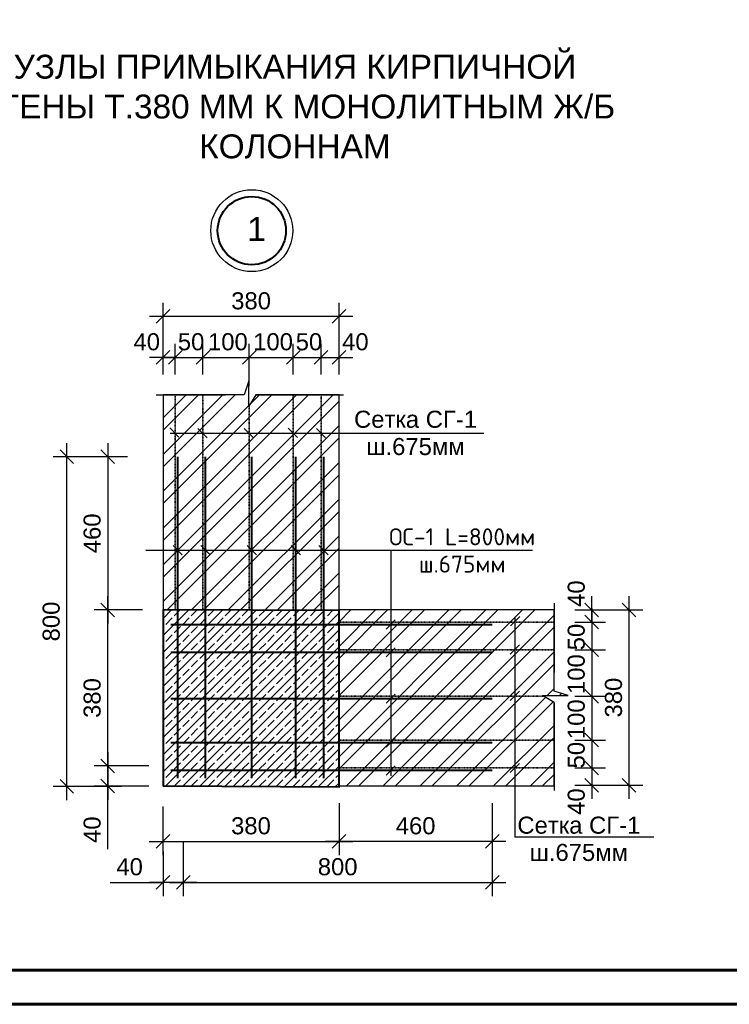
# Model space of a CAD drawing. Header units: millimetres. Extents: x 2063114 to 14983986, y -126020516 to 213791.
# Tile 445 of 656: x 2323918 to 2334317, y -823001 to -808578. Entities that reach past the tile are written whole.
import ezdxf

# ---------------------------------------------------------------- set-up
doc = ezdxf.new("R2010")
doc.units = ezdxf.units.MM
doc.linetypes.add('ACAD_ISO03W100', pattern=[30, 12, -18])
doc.layers.get('Defpoints').update_dxf_attribs({"color": 6, "lineweight": 35})
doc.layers.add('_print', color=6, linetype='Continuous', lineweight=60, plot=False)
doc.layers.add('PDF _wall-380', color=7, linetype='Continuous', true_color=0xb88a5c)
doc.layers.add('Размеры', color=28, linetype='Continuous')
doc.layers.add('Сплошная толстая', color=7, linetype='Continuous', lineweight=40)
doc.styles.get("Standard").update_dxf_attribs({"font": 'arial.ttf'})
doc.styles.add('V@ler@Live', font='isocpeui.ttf')
doc.dimstyles.new('STANDARD$0', dxfattribs={"dimtxt": 250, "dimasz": 200, "dimexe": 200, "dimexo": 300, "dimgap": 100, "dimtad": 1, "dimdec": 0, "dimzin": 1, "dimdsep": 46, "dimtxsty": 'Standard', "dimblk1": 'OBLIQUE', "dimblk2": 'OBLIQUE', "dimsah": 1, "dimcen": 2.5, "dimdle": 200, "dimadec": 0, "dimazin": 0, "dimtfac": 1, "dimtdec": 0, "dimtmove": 0, "dimatfit": 3, "dimldrblk": 'OBLIQUE', "dimfxl": 600, "dimfxlon": 1, "dimtolj": 1, "dimtzin": 1, "dimarcsym": 0})
pattern_1 = [(45, (-112767.47, -1129185.98), (-269.407684, 269.407684), []), (45, (-112587.87, -1129185.98), (-269.407684, 269.407684), [])]

# ---------------------------------------------------------------- blocks, each defined once
blk = doc.blocks.new('*U1590')
at = {"color": 0, "ltscale": 25}
blk.add_lwpolyline([(-59400, 42000), (0, 42000), (0, 0), (-59400, 0)], close=True, dxfattribs=at)
at = {"color": 0, "lineweight": 60, "ltscale": 25}
blk.add_lwpolyline([(-57400, 41500), (-500, 41500), (-500, 500), (-57400, 500)], close=True, dxfattribs=at)
blk = doc.blocks.new('_Oblique')
at = {"color": 0, "linetype": 'ByBlock', "lineweight": -2}
blk.add_line((-0.5, -0.5), (0.5, 0.5), dxfattribs=at)
blk = doc.blocks.new('*D2103')
at = {"layer": 'Defpoints', "color": 0, "lineweight": 30, "ltscale": 150, "transparency": 16777216}
for p in [(2325209, -817225), (2326019, -817225), (2326291, -819804)]:
    blk.add_point(p, dxfattribs=at)
at = {"layer": 'Размеры', "color": 0, "lineweight": -2, "ltscale": 150, "transparency": 16777216}
for p, q in [((2325209, -820004), (2325209, -817025)), ((2325719, -817225), (2325009, -817225)), ((2325809, -819804), (2325009, -819804))]:
    blk.add_line(p, q, dxfattribs=at)
at = {"layer": 'Размеры', "color": 0, "lineweight": -2, "ltscale": 150, "transparency": 16777216, "xscale": 200, "yscale": 200, "zscale": 200}
for p, rotation in [((2325209, -817225), 90), ((2325209, -819804), 270)]:
    blk.add_blockref('_Oblique', p, dxfattribs=dict(at, rotation=rotation))
at = {"layer": 'Размеры', "color": 0, "ltscale": 150, "transparency": 16777216, "insert": (2324981, -818515), "char_height": 250, "attachment_point": 5, "rotation": 90}
blk.add_mtext('\\A1;380', dxfattribs=at)
blk = doc.blocks.new('*D2104')
at = {"layer": 'Defpoints', "color": 0, "lineweight": 30, "ltscale": 150, "transparency": 16777216}
for p in [(2325800, -814980), (2325209, -817225), (2326019, -817225)]:
    blk.add_point(p, dxfattribs=at)
at = {"layer": 'Размеры', "color": 0, "lineweight": -2, "ltscale": 150, "transparency": 16777216}
for p, q in [((2325209, -814780), (2325209, -817425)), ((2325500, -814980), (2325009, -814980)), ((2325719, -817225), (2325009, -817225))]:
    blk.add_line(p, q, dxfattribs=at)
at = {"layer": 'Размеры', "color": 0, "lineweight": -2, "ltscale": 150, "transparency": 16777216, "xscale": 200, "yscale": 200, "zscale": 200}
for p, rotation in [((2325209, -814980), 90), ((2325209, -817225), 270)]:
    blk.add_blockref('_Oblique', p, dxfattribs=dict(at, rotation=rotation))
at = {"layer": 'Размеры', "color": 0, "ltscale": 150, "transparency": 16777216, "insert": (2324981, -816103), "char_height": 250, "attachment_point": 5, "rotation": 90}
blk.add_mtext('\\A1;460', dxfattribs=at)
blk = doc.blocks.new('*D2105')
at = {"layer": 'Defpoints', "color": 0, "lineweight": 30, "ltscale": 150, "transparency": 16777216}
for p in [(2324609, -814980), (2325800, -814980), (2325770, -819809)]:
    blk.add_point(p, dxfattribs=at)
at = {"layer": 'Размеры', "color": 0, "lineweight": -2, "ltscale": 150, "transparency": 16777216}
for p, q in [((2324609, -820009), (2324609, -814780)), ((2325209, -814980), (2324409, -814980)), ((2325209, -819809), (2324409, -819809))]:
    blk.add_line(p, q, dxfattribs=at)
at = {"layer": 'Размеры', "color": 0, "lineweight": -2, "ltscale": 150, "transparency": 16777216, "xscale": 200, "yscale": 200, "zscale": 200}
for p, rotation in [((2324609, -814980), 90), ((2324609, -819809), 270)]:
    blk.add_blockref('_Oblique', p, dxfattribs=dict(at, rotation=rotation))
at = {"layer": 'Размеры', "color": 0, "ltscale": 150, "transparency": 16777216, "insert": (2324381, -817394), "char_height": 250, "attachment_point": 5, "rotation": 90}
blk.add_mtext('\\A1;800', dxfattribs=at)
blk = doc.blocks.new('*D2106')
at = {"layer": 'Defpoints', "color": 0, "lineweight": 30, "ltscale": 150, "transparency": 16777216}
for p in [(2326017, -819803), (2328598, -819813), (2328598, -820615)]:
    blk.add_point(p, dxfattribs=at)
at = {"layer": 'Размеры', "color": 0, "lineweight": -2, "ltscale": 150, "transparency": 16777216}
for p, q in [((2326017, -820103), (2326017, -820815)), ((2328598, -820113), (2328598, -820815)), ((2325817, -820615), (2328798, -820615))]:
    blk.add_line(p, q, dxfattribs=at)
at = {"layer": 'Размеры', "color": 0, "lineweight": -2, "ltscale": 150, "transparency": 16777216, "xscale": 200, "yscale": 200, "zscale": 200, "rotation": 180}
blk.add_blockref('_Oblique', (2326017, -820615), dxfattribs=at)
at = {"layer": 'Размеры', "color": 0, "lineweight": -2, "ltscale": 150, "transparency": 16777216, "xscale": 200, "yscale": 200, "zscale": 200}
blk.add_blockref('_Oblique', (2328598, -820615), dxfattribs=at)
at = {"layer": 'Размеры', "color": 0, "ltscale": 150, "transparency": 16777216, "insert": (2327307, -820388), "char_height": 250, "attachment_point": 5}
blk.add_mtext('\\A1;380', dxfattribs=at)
blk = doc.blocks.new('*D2107')
at = {"layer": 'Defpoints', "color": 0, "lineweight": 30, "ltscale": 150, "transparency": 16777216}
for p in [(2328598, -819753), (2330842, -819753), (2328598, -820615)]:
    blk.add_point(p, dxfattribs=at)
at = {"layer": 'Размеры', "color": 0, "lineweight": -2, "ltscale": 150, "transparency": 16777216}
for p, q in [((2328598, -820053), (2328598, -820815)), ((2330842, -820053), (2330842, -820815)), ((2331042, -820615), (2328398, -820615))]:
    blk.add_line(p, q, dxfattribs=at)
at = {"layer": 'Размеры', "color": 0, "lineweight": -2, "ltscale": 150, "transparency": 16777216, "xscale": 200, "yscale": 200, "zscale": 200, "rotation": 180}
blk.add_blockref('_Oblique', (2328598, -820615), dxfattribs=at)
at = {"layer": 'Размеры', "color": 0, "lineweight": -2, "ltscale": 150, "transparency": 16777216, "xscale": 200, "yscale": 200, "zscale": 200}
blk.add_blockref('_Oblique', (2330842, -820615), dxfattribs=at)
at = {"layer": 'Размеры', "color": 0, "ltscale": 150, "transparency": 16777216, "insert": (2329720, -820388), "char_height": 250, "attachment_point": 5}
blk.add_mtext('\\A1;460', dxfattribs=at)
blk = doc.blocks.new('*D2108')
at = {"layer": 'Defpoints', "color": 0, "lineweight": 30, "ltscale": 150, "transparency": 16777216}
for p in [(2326314, -818851), (2330842, -820461), (2330842, -821215)]:
    blk.add_point(p, dxfattribs=at)
at = {"layer": 'Размеры', "color": 0, "lineweight": -2, "ltscale": 150, "transparency": 16777216}
for p, q in [((2326314, -820615), (2326314, -821415)), ((2330842, -820761), (2330842, -821415)), ((2326114, -821215), (2331042, -821215))]:
    blk.add_line(p, q, dxfattribs=at)
at = {"layer": 'Размеры', "color": 0, "lineweight": -2, "ltscale": 150, "transparency": 16777216, "xscale": 200, "yscale": 200, "zscale": 200, "rotation": 180}
blk.add_blockref('_Oblique', (2326314, -821215), dxfattribs=at)
at = {"layer": 'Размеры', "color": 0, "lineweight": -2, "ltscale": 150, "transparency": 16777216, "xscale": 200, "yscale": 200, "zscale": 200}
blk.add_blockref('_Oblique', (2330842, -821215), dxfattribs=at)
at = {"layer": 'Размеры', "color": 0, "ltscale": 150, "transparency": 16777216, "insert": (2328578, -820988), "char_height": 250, "attachment_point": 5}
blk.add_mtext('\\A1;800', dxfattribs=at)
blk = doc.blocks.new('*D2109')
at = {"layer": 'Defpoints', "color": 0, "lineweight": 30, "ltscale": 150, "transparency": 16777216}
for p in [(2326314, -818851), (2326019, -820461), (2326019, -821215)]:
    blk.add_point(p, dxfattribs=at)
at = {"layer": 'Размеры', "color": 0, "lineweight": -2, "ltscale": 150, "transparency": 16777216}
for p, q in [((2326314, -820615), (2326314, -821415)), ((2326019, -820761), (2326019, -821415)), ((2325246, -821215), (2326019, -821215)), ((2326514, -821215), (2325819, -821215))]:
    blk.add_line(p, q, dxfattribs=at)
at = {"layer": 'Размеры', "color": 0, "lineweight": -2, "ltscale": 150, "transparency": 16777216, "xscale": 200, "yscale": 200, "zscale": 200, "rotation": 180}
blk.add_blockref('_Oblique', (2326019, -821215), dxfattribs=at)
at = {"layer": 'Размеры', "color": 0, "lineweight": -2, "ltscale": 150, "transparency": 16777216, "xscale": 200, "yscale": 200, "zscale": 200}
blk.add_blockref('_Oblique', (2326314, -821215), dxfattribs=at)
at = {"layer": 'Размеры', "color": 0, "ltscale": 150, "transparency": 16777216, "insert": (2325529, -820988), "char_height": 250, "attachment_point": 5}
blk.add_mtext('\\A1;40', dxfattribs=at)
blk = doc.blocks.new('*D2110')
at = {"layer": 'Defpoints', "color": 0, "lineweight": 30, "ltscale": 150, "transparency": 16777216}
for p in [(2326785, -819510), (2325175, -819804), (2325209, -819804)]:
    blk.add_point(p, dxfattribs=at)
at = {"layer": 'Размеры', "color": 0, "lineweight": -2, "ltscale": 150, "transparency": 16777216}
for p, q in [((2325209, -819310), (2325209, -820004)), ((2325809, -819510), (2325009, -819510)), ((2325209, -819804), (2325409, -819804)), ((2325209, -820728), (2325209, -819804))]:
    blk.add_line(p, q, dxfattribs=at)
at = {"layer": 'Размеры', "color": 0, "lineweight": -2, "ltscale": 150, "transparency": 16777216, "xscale": 200, "yscale": 200, "zscale": 200}
for p, rotation in [((2325209, -819510), 90), ((2325209, -819804), 270)]:
    blk.add_blockref('_Oblique', p, dxfattribs=dict(at, rotation=rotation))
at = {"layer": 'Размеры', "color": 0, "ltscale": 150, "transparency": 16777216, "insert": (2324981, -820444), "char_height": 250, "attachment_point": 5, "rotation": 90}
blk.add_mtext('\\A1;40', dxfattribs=at)
blk = doc.blocks.new('*D2111')
at = {"layer": 'Defpoints', "color": 0, "lineweight": 30, "ltscale": 150, "transparency": 16777216}
for p in [(2326604, -813526), (2326197, -814077), (2326604, -814077)]:
    blk.add_point(p, dxfattribs=at)
at = {"layer": 'Размеры', "color": 0, "lineweight": -2, "ltscale": 150, "transparency": 16777216}
for p, q in [((2326197, -813777), (2326197, -813326)), ((2326604, -813777), (2326604, -813326)), ((2325997, -813526), (2326804, -813526))]:
    blk.add_line(p, q, dxfattribs=at)
at = {"layer": 'Размеры', "color": 0, "lineweight": -2, "ltscale": 150, "transparency": 16777216, "xscale": 200, "yscale": 200, "zscale": 200, "rotation": 180}
blk.add_blockref('_Oblique', (2326197, -813526), dxfattribs=at)
at = {"layer": 'Размеры', "color": 0, "lineweight": -2, "ltscale": 150, "transparency": 16777216, "xscale": 200, "yscale": 200, "zscale": 200}
blk.add_blockref('_Oblique', (2326604, -813526), dxfattribs=at)
at = {"layer": 'Размеры', "color": 0, "ltscale": 150, "transparency": 16777216, "insert": (2326430, -813298), "char_height": 250, "attachment_point": 5}
blk.add_mtext('\\A1;50', dxfattribs=at)
blk = doc.blocks.new('*D2112')
at = {"layer": 'Defpoints', "color": 0, "lineweight": 30, "ltscale": 150, "transparency": 16777216}
for p in [(2327282, -813526), (2326604, -814077), (2327282, -814241)]:
    blk.add_point(p, dxfattribs=at)
at = {"layer": 'Размеры', "color": 0, "lineweight": -2, "ltscale": 150, "transparency": 16777216}
for p, q in [((2326604, -813777), (2326604, -813326)), ((2327282, -813941), (2327282, -813326)), ((2326404, -813526), (2327482, -813526))]:
    blk.add_line(p, q, dxfattribs=at)
at = {"layer": 'Размеры', "color": 0, "lineweight": -2, "ltscale": 150, "transparency": 16777216, "xscale": 200, "yscale": 200, "zscale": 200, "rotation": 180}
blk.add_blockref('_Oblique', (2326604, -813526), dxfattribs=at)
at = {"layer": 'Размеры', "color": 0, "lineweight": -2, "ltscale": 150, "transparency": 16777216, "xscale": 200, "yscale": 200, "zscale": 200}
blk.add_blockref('_Oblique', (2327282, -813526), dxfattribs=at)
at = {"layer": 'Размеры', "color": 0, "ltscale": 150, "transparency": 16777216, "insert": (2326969, -813298), "char_height": 250, "attachment_point": 5}
blk.add_mtext('\\A1;100', dxfattribs=at)
blk = doc.blocks.new('*D2113')
at = {"layer": 'Defpoints', "color": 0, "lineweight": 30, "ltscale": 150, "transparency": 16777216}
for p in [(2327927, -813526), (2327927, -814077), (2327282, -814241)]:
    blk.add_point(p, dxfattribs=at)
at = {"layer": 'Размеры', "color": 0, "lineweight": -2, "ltscale": 150, "transparency": 16777216}
for p, q in [((2327282, -813941), (2327282, -813326)), ((2327927, -813777), (2327927, -813326)), ((2327082, -813526), (2328127, -813526))]:
    blk.add_line(p, q, dxfattribs=at)
at = {"layer": 'Размеры', "color": 0, "lineweight": -2, "ltscale": 150, "transparency": 16777216, "xscale": 200, "yscale": 200, "zscale": 200, "rotation": 180}
blk.add_blockref('_Oblique', (2327282, -813526), dxfattribs=at)
at = {"layer": 'Размеры', "color": 0, "lineweight": -2, "ltscale": 150, "transparency": 16777216, "xscale": 200, "yscale": 200, "zscale": 200}
blk.add_blockref('_Oblique', (2327927, -813526), dxfattribs=at)
at = {"layer": 'Размеры', "color": 0, "ltscale": 150, "transparency": 16777216, "insert": (2327631, -813298), "char_height": 250, "attachment_point": 5}
blk.add_mtext('\\A1;100', dxfattribs=at)
blk = doc.blocks.new('*D2114')
at = {"layer": 'Defpoints', "color": 0, "lineweight": 30, "ltscale": 150, "transparency": 16777216}
for p in [(2328334, -813526), (2327927, -814077), (2328334, -814077)]:
    blk.add_point(p, dxfattribs=at)
at = {"layer": 'Размеры', "color": 0, "lineweight": -2, "ltscale": 150, "transparency": 16777216}
for p, q in [((2327927, -813777), (2327927, -813326)), ((2328334, -813777), (2328334, -813326)), ((2327727, -813526), (2328534, -813526))]:
    blk.add_line(p, q, dxfattribs=at)
at = {"layer": 'Размеры', "color": 0, "lineweight": -2, "ltscale": 150, "transparency": 16777216, "xscale": 200, "yscale": 200, "zscale": 200, "rotation": 180}
blk.add_blockref('_Oblique', (2327927, -813526), dxfattribs=at)
at = {"layer": 'Размеры', "color": 0, "lineweight": -2, "ltscale": 150, "transparency": 16777216, "xscale": 200, "yscale": 200, "zscale": 200}
blk.add_blockref('_Oblique', (2328334, -813526), dxfattribs=at)
at = {"layer": 'Размеры', "color": 0, "ltscale": 150, "transparency": 16777216, "insert": (2328157, -813298), "char_height": 250, "attachment_point": 5}
blk.add_mtext('\\A1;50', dxfattribs=at)
blk = doc.blocks.new('*D2115')
at = {"layer": 'Defpoints', "color": 0, "lineweight": 30, "ltscale": 150, "transparency": 16777216}
for p in [(2326019, -813526), (2326019, -814077), (2326197, -814077)]:
    blk.add_point(p, dxfattribs=at)
at = {"layer": 'Размеры', "color": 0, "lineweight": -2, "ltscale": 150, "transparency": 16777216}
for p, q in [((2326019, -813777), (2326019, -813326)), ((2326197, -813777), (2326197, -813326)), ((2326019, -813526), (2325819, -813526)), ((2326197, -813526), (2326019, -813526)), ((2326197, -813526), (2326397, -813526))]:
    blk.add_line(p, q, dxfattribs=at)
at = {"layer": 'Размеры', "color": 0, "lineweight": -2, "ltscale": 150, "transparency": 16777216, "xscale": 200, "yscale": 200, "zscale": 200}
blk.add_blockref('_Oblique', (2326019, -813526), dxfattribs=at)
at = {"layer": 'Размеры', "color": 0, "lineweight": -2, "ltscale": 150, "transparency": 16777216, "xscale": 200, "yscale": 200, "zscale": 200, "rotation": 180}
blk.add_blockref('_Oblique', (2326197, -813526), dxfattribs=at)
at = {"layer": 'Размеры', "color": 0, "ltscale": 150, "transparency": 16777216, "insert": (2325780, -813298), "char_height": 250, "attachment_point": 5}
blk.add_mtext('\\A1;40', dxfattribs=at)
blk = doc.blocks.new('*D2116')
at = {"layer": 'Defpoints', "color": 0, "lineweight": 30, "ltscale": 150, "transparency": 16777216}
for p in [(2328598, -813526), (2328334, -814077), (2328598, -814077)]:
    blk.add_point(p, dxfattribs=at)
at = {"layer": 'Размеры', "color": 0, "lineweight": -2, "ltscale": 150, "transparency": 16777216}
for p, q in [((2328334, -813777), (2328334, -813326)), ((2328598, -813777), (2328598, -813326)), ((2328134, -813526), (2328798, -813526))]:
    blk.add_line(p, q, dxfattribs=at)
at = {"layer": 'Размеры', "color": 0, "lineweight": -2, "ltscale": 150, "transparency": 16777216, "xscale": 200, "yscale": 200, "zscale": 200, "rotation": 180}
blk.add_blockref('_Oblique', (2328334, -813526), dxfattribs=at)
at = {"layer": 'Размеры', "color": 0, "lineweight": -2, "ltscale": 150, "transparency": 16777216, "xscale": 200, "yscale": 200, "zscale": 200}
blk.add_blockref('_Oblique', (2328598, -813526), dxfattribs=at)
at = {"layer": 'Размеры', "color": 0, "ltscale": 150, "transparency": 16777216, "insert": (2328837, -813298), "char_height": 250, "attachment_point": 5}
blk.add_mtext('\\A1;40', dxfattribs=at)
blk = doc.blocks.new('*D2117')
at = {"layer": 'Defpoints', "color": 0, "lineweight": 30, "ltscale": 150, "transparency": 16777216}
for p in [(2326019, -812926), (2326019, -814077), (2328598, -814077)]:
    blk.add_point(p, dxfattribs=at)
at = {"layer": 'Размеры', "color": 0, "lineweight": -2, "ltscale": 150, "transparency": 16777216}
for p, q in [((2326019, -813526), (2326019, -812726)), ((2328598, -813526), (2328598, -812726)), ((2328798, -812926), (2325819, -812926))]:
    blk.add_line(p, q, dxfattribs=at)
at = {"layer": 'Размеры', "color": 0, "lineweight": -2, "ltscale": 150, "transparency": 16777216, "xscale": 200, "yscale": 200, "zscale": 200, "rotation": 180}
blk.add_blockref('_Oblique', (2326019, -812926), dxfattribs=at)
at = {"layer": 'Размеры', "color": 0, "lineweight": -2, "ltscale": 150, "transparency": 16777216, "xscale": 200, "yscale": 200, "zscale": 200}
blk.add_blockref('_Oblique', (2328598, -812926), dxfattribs=at)
at = {"layer": 'Размеры', "color": 0, "ltscale": 150, "transparency": 16777216, "insert": (2327309, -812698), "char_height": 250, "attachment_point": 5}
blk.add_mtext('\\A1;380', dxfattribs=at)
blk = doc.blocks.new('*D2118')
at = {"layer": 'Defpoints', "color": 0, "lineweight": 30, "ltscale": 150, "transparency": 16777216}
for p in [(2331751, -817402), (2331751, -817809), (2332302, -817809)]:
    blk.add_point(p, dxfattribs=at)
at = {"layer": 'Размеры', "color": 0, "lineweight": -2, "ltscale": 150, "transparency": 16777216}
for p, q in [((2332302, -817202), (2332302, -818009)), ((2332051, -817402), (2332502, -817402)), ((2332051, -817809), (2332502, -817809))]:
    blk.add_line(p, q, dxfattribs=at)
at = {"layer": 'Размеры', "color": 0, "lineweight": -2, "ltscale": 150, "transparency": 16777216, "xscale": 200, "yscale": 200, "zscale": 200}
for p, rotation in [((2332302, -817402), 90), ((2332302, -817809), 270)]:
    blk.add_blockref('_Oblique', p, dxfattribs=dict(at, rotation=rotation))
at = {"layer": 'Размеры', "color": 0, "ltscale": 150, "transparency": 16777216, "insert": (2332075, -817622), "char_height": 250, "attachment_point": 5, "rotation": 90}
blk.add_mtext('\\A1;50', dxfattribs=at)
blk = doc.blocks.new('*D2119')
at = {"layer": 'Defpoints', "color": 0, "lineweight": 30, "ltscale": 150, "transparency": 16777216}
for p in [(2331751, -817809), (2331751, -818488), (2332302, -818488)]:
    blk.add_point(p, dxfattribs=at)
at = {"layer": 'Размеры', "color": 0, "lineweight": -2, "ltscale": 150, "transparency": 16777216}
for p, q in [((2332302, -817609), (2332302, -818688)), ((2332051, -817809), (2332502, -817809)), ((2332051, -818488), (2332502, -818488))]:
    blk.add_line(p, q, dxfattribs=at)
at = {"layer": 'Размеры', "color": 0, "lineweight": -2, "ltscale": 150, "transparency": 16777216, "xscale": 200, "yscale": 200, "zscale": 200}
for p, rotation in [((2332302, -817809), 90), ((2332302, -818488), 270)]:
    blk.add_blockref('_Oblique', p, dxfattribs=dict(at, rotation=rotation))
at = {"layer": 'Размеры', "color": 0, "ltscale": 150, "transparency": 16777216, "insert": (2332075, -818165), "char_height": 250, "attachment_point": 5, "rotation": 90}
blk.add_mtext('\\A1;100', dxfattribs=at)
blk = doc.blocks.new('*D2120')
at = {"layer": 'Defpoints', "color": 0, "lineweight": 30, "ltscale": 150, "transparency": 16777216}
for p in [(2331751, -818488), (2331751, -819132), (2332302, -819132)]:
    blk.add_point(p, dxfattribs=at)
at = {"layer": 'Размеры', "color": 0, "lineweight": -2, "ltscale": 150, "transparency": 16777216}
for p, q in [((2332302, -818288), (2332302, -819332)), ((2332051, -818488), (2332502, -818488)), ((2332051, -819132), (2332502, -819132))]:
    blk.add_line(p, q, dxfattribs=at)
at = {"layer": 'Размеры', "color": 0, "lineweight": -2, "ltscale": 150, "transparency": 16777216, "xscale": 200, "yscale": 200, "zscale": 200}
for p, rotation in [((2332302, -818488), 90), ((2332302, -819132), 270)]:
    blk.add_blockref('_Oblique', p, dxfattribs=dict(at, rotation=rotation))
at = {"layer": 'Размеры', "color": 0, "ltscale": 150, "transparency": 16777216, "insert": (2332075, -818826), "char_height": 250, "attachment_point": 5, "rotation": 90}
blk.add_mtext('\\A1;100', dxfattribs=at)
blk = doc.blocks.new('*D2121')
at = {"layer": 'Defpoints', "color": 0, "lineweight": 30, "ltscale": 150, "transparency": 16777216}
for p in [(2331751, -819132), (2331751, -819539), (2332302, -819539)]:
    blk.add_point(p, dxfattribs=at)
at = {"layer": 'Размеры', "color": 0, "lineweight": -2, "ltscale": 150, "transparency": 16777216}
for p, q in [((2332302, -818932), (2332302, -819739)), ((2332051, -819132), (2332502, -819132)), ((2332051, -819539), (2332502, -819539))]:
    blk.add_line(p, q, dxfattribs=at)
at = {"layer": 'Размеры', "color": 0, "lineweight": -2, "ltscale": 150, "transparency": 16777216, "xscale": 200, "yscale": 200, "zscale": 200}
for p, rotation in [((2332302, -819132), 90), ((2332302, -819539), 270)]:
    blk.add_blockref('_Oblique', p, dxfattribs=dict(at, rotation=rotation))
at = {"layer": 'Размеры', "color": 0, "ltscale": 150, "transparency": 16777216, "insert": (2332075, -819352), "char_height": 250, "attachment_point": 5, "rotation": 90}
blk.add_mtext('\\A1;50', dxfattribs=at)
blk = doc.blocks.new('*D2122')
at = {"layer": 'Defpoints', "color": 0, "lineweight": 30, "ltscale": 150, "transparency": 16777216}
for p in [(2331751, -817225), (2332302, -817225), (2331751, -817402)]:
    blk.add_point(p, dxfattribs=at)
at = {"layer": 'Размеры', "color": 0, "lineweight": -2, "ltscale": 150, "transparency": 16777216}
for p, q in [((2332302, -817225), (2332302, -817025)), ((2332051, -817225), (2332502, -817225)), ((2332302, -817402), (2332302, -817225)), ((2332051, -817402), (2332502, -817402)), ((2332302, -817402), (2332302, -817602))]:
    blk.add_line(p, q, dxfattribs=at)
at = {"layer": 'Размеры', "color": 0, "lineweight": -2, "ltscale": 150, "transparency": 16777216, "xscale": 200, "yscale": 200, "zscale": 200}
for p, rotation in [((2332302, -817225), 270), ((2332302, -817402), 90)]:
    blk.add_blockref('_Oblique', p, dxfattribs=dict(at, rotation=rotation))
at = {"layer": 'Размеры', "color": 0, "ltscale": 150, "transparency": 16777216, "insert": (2332075, -816986), "char_height": 250, "attachment_point": 5, "rotation": 90}
blk.add_mtext('\\A1;40', dxfattribs=at)
blk = doc.blocks.new('*D2123')
at = {"layer": 'Defpoints', "color": 0, "lineweight": 30, "ltscale": 150, "transparency": 16777216}
for p in [(2331751, -819539), (2331751, -819793), (2332302, -819793)]:
    blk.add_point(p, dxfattribs=at)
at = {"layer": 'Размеры', "color": 0, "lineweight": -2, "ltscale": 150, "transparency": 16777216}
for p, q in [((2332302, -819339), (2332302, -819993)), ((2332051, -819539), (2332502, -819539)), ((2332051, -819793), (2332502, -819793))]:
    blk.add_line(p, q, dxfattribs=at)
at = {"layer": 'Размеры', "color": 0, "lineweight": -2, "ltscale": 150, "transparency": 16777216, "xscale": 200, "yscale": 200, "zscale": 200}
for p, rotation in [((2332302, -819539), 90), ((2332302, -819793), 270)]:
    blk.add_blockref('_Oblique', p, dxfattribs=dict(at, rotation=rotation))
at = {"layer": 'Размеры', "color": 0, "ltscale": 150, "transparency": 16777216, "insert": (2332075, -820032), "char_height": 250, "attachment_point": 5, "rotation": 90}
blk.add_mtext('\\A1;40', dxfattribs=at)
blk = doc.blocks.new('*D2124')
at = {"layer": 'Defpoints', "color": 0, "lineweight": 30, "ltscale": 150, "transparency": 16777216}
for p in [(2331751, -817225), (2332849, -817225), (2331751, -819793)]:
    blk.add_point(p, dxfattribs=at)
at = {"layer": 'Размеры', "color": 0, "lineweight": -2, "ltscale": 150, "transparency": 16777216}
for p, q in [((2332849, -819993), (2332849, -817025)), ((2332249, -817225), (2333049, -817225)), ((2332249, -819793), (2333049, -819793))]:
    blk.add_line(p, q, dxfattribs=at)
at = {"layer": 'Размеры', "color": 0, "lineweight": -2, "ltscale": 150, "transparency": 16777216, "xscale": 200, "yscale": 200, "zscale": 200}
for p, rotation in [((2332849, -817225), 90), ((2332849, -819793), 270)]:
    blk.add_blockref('_Oblique', p, dxfattribs=dict(at, rotation=rotation))
at = {"layer": 'Размеры', "color": 0, "ltscale": 150, "transparency": 16777216, "insert": (2332621, -818509), "char_height": 250, "attachment_point": 5, "rotation": 90}
blk.add_mtext('\\A1;380', dxfattribs=at)

msp = doc.modelspace()

# ---------------------------------------------------------------- hatches: boundary and pattern name
at = {"lineweight": -2}
h = msp.add_hatch(dxfattribs=at)
h.set_pattern_fill('SOLID___DASHED', color=256, scale=0.678508, style=0, pattern_type=2)
h.set_pattern_definition([(45, (2362794, -832217.59), (-124.74224, 124.74224), []), (45, (2362731.63, -832155.22), (-124.74224, 124.74224), [132.3091, -44.10304])])
h.paths.add_polyline_path([(2328597.75216, -817235.0761), (2326019.4203, -817224.89847), (2326019.4203, -819803.23034), (2328597.75216, -819813.40796)])
at = {"layer": 'PDF _wall-380', "lineweight": 9, "ltscale": 150}
h = msp.add_hatch(dxfattribs=at)
h.set_pattern_fill('ANSI32', color=256, scale=40)
h.set_pattern_definition(pattern_1)
h.paths.add_polyline_path([(2327376.43707, -814071.93682), (2327274.66081, -814241.56392), (2327274.66081, -813868.38431), (2327206.80998, -814071.93682), (2326640.25547, -814071.93682), (2326019.4203, -814071.93682), (2326019.4203, -817229.98729), (2328597.75216, -817229.98729), (2328597.75216, -814071.93682)])
h = msp.add_hatch(dxfattribs=at)
h.set_pattern_fill('ANSI32', color=256, scale=40)
h.set_pattern_definition(pattern_1)
edge = h.paths.add_edge_path()
edge.add_line((2331750.71382, -817845.73365), (2331750.71382, -817224.89847))
edge.add_line((2331750.71382, -817224.89847), (2328781.04367, -817224.89847))
edge.add_line((2328597.75216, -817224.89847), (2328597.75216, -819803.23034))
edge.add_line((2328597.75216, -819803.23034), (2331750.71382, -819803.23034))
edge.add_line((2331750.71382, -819803.23034), (2331750.71382, -818581.91524))
edge.add_line((2331750.71382, -818581.91524), (2331581.08672, -818480.13899))
edge.add_line((2331581.08672, -818480.13899), (2331954.26633, -818480.13899))
edge.add_line((2331954.26633, -818480.13899), (2331750.71382, -818412.28815))
edge.add_line((2331750.71382, -818412.28815), (2331750.71382, -817845.73365))

# ---------------------------------------------------------------- linework, layer by layer
at = {"lineweight": -2}
for p, q in [((2327274.66081, -813868.38431), (2327206.80998, -814071.93682)), ((2327274.66081, -814241.56392), (2327274.66081, -813868.38431)), ((2325917.64405, -814071.93682), (2326935.40662, -814071.93682)), ((2326019.4203, -814071.93682), (2326019.4203, -817213.9682)), ((2327206.80998, -814071.93682), (2326019.4203, -814071.93682)), ((2326233.15044, -814071.93682), (2326212.79519, -814071.93682)), ((2326640.25547, -814071.93682), (2326619.90022, -814071.93682)), ((2327376.43707, -814071.93682), (2327274.66081, -814241.56392)), ((2328597.75216, -814071.93682), (2327376.43707, -814071.93682)), ((2327376.43707, -814071.93682), (2328190.64713, -814071.93682)), ((2327647.84043, -814071.93682), (2328665.603, -814071.93682)), ((2327963.34682, -814071.93682), (2327942.99157, -814071.93682)), ((2328370.45186, -814071.93682), (2328350.0966, -814071.93682)), ((2328597.75216, -817224.89847), (2328597.75216, -814071.93682)), ((2331750.71382, -817123.12222), (2331750.71382, -818140.88479)), ((2331750.71382, -817224.89847), (2328597.75216, -817224.89847)), ((2331750.71382, -818412.28815), (2331750.71382, -817224.89847)), ((2331750.71382, -817438.62862), (2331750.71382, -817418.27336)), ((2331750.71382, -817845.73365), (2331750.71382, -817825.37839)), ((2331750.71382, -818581.91524), (2331581.08672, -818480.13899)), ((2331581.08672, -818480.13899), (2331954.26633, -818480.13899)), ((2331954.26633, -818480.13899), (2331750.71382, -818412.28815)), ((2331750.71382, -819803.23034), (2331750.71382, -818581.91524)), ((2331750.71382, -818581.91524), (2331750.71382, -819396.1253)), ((2331750.71382, -818853.3186), (2331750.71382, -819871.08117)), ((2331750.71382, -819168.825), (2331750.71382, -819148.46974)), ((2331750.71382, -819575.93003), (2331750.71382, -819555.57478)), ((2328597.75216, -819803.23034), (2331750.71382, -819803.23034)), ((2331172.28963, -820545.77517), (2333211.51098, -820545.77517))]:
    msp.add_line(p, q, dxfattribs=at)
at = {"linetype": 'ACAD_ISO03W100', "lineweight": 35, "ltscale": 0.1}
for p, q in [((2326196.64894, -817225.59806), (2326196.64894, -814071.93682)), ((2326603.75397, -817227.20505), (2326603.75397, -814071.93682)), ((2327926.84532, -817232.42778), (2327926.84532, -814071.93682)), ((2328333.95035, -817234.03478), (2328333.95035, -814071.93682)), ((2327282.26236, -817229.38781), (2327282.26236, -814235.57395)), ((2328597.75216, -817402.12712), (2331750.71382, -817402.12712)), ((2328597.75216, -817809.23215), (2331750.71382, -817809.23215)), ((2328597.75216, -818487.74053), (2331587.07669, -818487.74053)), ((2328597.75216, -819132.3235), (2331750.71382, -819132.3235)), ((2328597.75216, -819539.42853), (2331750.71382, -819539.42853))]:
    msp.add_line(p, q, dxfattribs=at)
at = {"lineweight": 35}
for p, q in [((2326116.80417, -814559.13436), (2326252.50585, -814694.83604)), ((2326531.10556, -814566.33072), (2326666.80724, -814702.0324)), ((2327209.61395, -814566.33072), (2327345.31562, -814702.0324)), ((2327852.99752, -814561.53315), (2327988.6992, -814697.23482)), ((2328266.09952, -814567.53011), (2328401.80119, -814703.23179)), ((2326165.29961, -816279.42064), (2326301.00128, -816415.12232)), ((2326572.40464, -816279.42064), (2326708.10631, -816415.12232)), ((2327250.91302, -816279.42064), (2327386.6147, -816415.12232)), ((2327895.49599, -816279.42064), (2328031.19766, -816415.12232)), ((2328302.60102, -816279.42064), (2328438.30269, -816415.12232)), ((2331248.53622, -817322.28235), (2331112.83454, -817457.98402)), ((2329422.68351, -817370.77778), (2329286.98184, -817506.47945)), ((2329422.68351, -817777.88281), (2329286.98184, -817913.58448)), ((2331241.33986, -817736.58373), (2331105.63818, -817872.28541)), ((2329422.68351, -818456.39119), (2329286.98184, -818592.09287)), ((2331241.33986, -818415.09212), (2331105.63818, -818550.7938)), ((2331246.13743, -819058.47569), (2331110.43575, -819194.17737)), ((2329422.68351, -819100.97416), (2329286.98184, -819236.67583)), ((2329422.68351, -819508.07919), (2329286.98184, -819643.78087)), ((2331240.14047, -819471.57769), (2331104.43879, -819607.27936))]:
    msp.add_line(p, q, dxfattribs=at)
at = {"linetype": 'ByBlock', "ltscale": 100}
for p, q in [((2326123.62631, -814635.38095), (2330720.22564, -814635.38095)), ((2325764.56969, -816347.27148), (2331431.20051, -816347.27148)), ((2329354.83267, -816347.27148), (2329354.83267, -819656.21787)), ((2331172.28963, -817329.10448), (2331172.28963, -820545.77517))]:
    msp.add_line(p, q, dxfattribs=at)
at = {"color": 5, "linetype": 'ByBlock', "ltscale": 100, "const_width": 29.44915}
for points in [[(2326233.15044, -819692.03035), (2326233.15044, -814980.16657)], [(2326640.25547, -819692.03035), (2326640.25547, -814980.16657)], [(2327318.76386, -819692.03035), (2327318.76386, -814980.16657)], [(2327963.34682, -819692.03035), (2327963.34682, -814980.16657)], [(2328370.45186, -819692.03035), (2328370.45186, -814980.16657)], [(2326130.62029, -817438.62862), (2330842.48407, -817438.62862)], [(2326130.62029, -817845.73365), (2330842.48407, -817845.73365)], [(2326130.62029, -818524.24203), (2330842.48407, -818524.24203)], [(2326130.62029, -819168.825), (2330842.48407, -819168.825)], [(2326130.62029, -819575.93003), (2330842.48407, -819575.93003)]]:
    msp.add_lwpolyline(points, dxfattribs=at)
at = {"lineweight": 40, "flags": 128}
msp.add_lwpolyline([(2328597.75216, -817235.0761), (2326019.4203, -817224.89847), (2326019.4203, -819803.23034), (2328597.75216, -819813.40796)], close=True, dxfattribs=at)
at = {"ltscale": 150}
msp.add_circle((2327318.99597, -811668.4831), 600, dxfattribs=at)
at = {"layer": '_print', "ltscale": 100}
msp.add_lwpolyline([(2379792.08613, -823001.43901), (2320392.08613, -823001.43901), (2320392.08613, -781001.43901), (2379792.08613, -781001.43901)], close=True, dxfattribs=at)
at = {"layer": 'Сплошная толстая', "ltscale": 150}
msp.add_circle((2327318.99597, -811668.4831), 500, dxfattribs=at)

# ---------------------------------------------------------------- block references
msp.add_blockref('*U1590', (2379792.08613, -823001.43901))

# ---------------------------------------------------------------- texts
at = {"color": 5, "insert": (2327951.79296, -809852.77939), "char_height": 350, "width": 9514.1027927, "attachment_point": 5}
msp.add_mtext('УЗЛЫ ПРИМЫКАНИЯ КИРПИЧНОЙ СТЕНЫ Т.380 ММ К МОНОЛИТНЫМ Ж/Б КОЛОННАМ ', dxfattribs=at)
at = {"insert": (2327252.81986, -811469.56074), "char_height": 350, "width": 287.894329, "attachment_point": 1}
msp.add_mtext('1', dxfattribs=at)
at = {"lineweight": -2, "char_height": 250, "width": 2882.3370397, "attachment_point": 5, "line_spacing_factor": 0.958106}
for insert in [(2329718.82476, -814632.92889), (2332112.20217, -820578.54141)]:
    msp.add_mtext('Сетка СГ-1\\Pш.675мм', dxfattribs=dict(at, insert=insert))
at = {"lineweight": -2, "insert": (2330402.50302, -816353.10603), "char_height": 250, "width": 2882.3370397, "attachment_point": 5, "line_spacing_factor": 0.958106, "style": 'V@ler@Live'}
msp.add_mtext('{\\fISOCPEUR|b0|i0|c204|p34;ОС-1 L=800мм\\Pш.675мм}', dxfattribs=at)

# ---------------------------------------------------------------- dimensions: what is measured, and where the dimension line sits
at = {"layer": 'Размеры', "ltscale": 150}
for base, p1, p2, angle, text, picture, middle in [((2326019.4203, -812925.96573), (2328597.75216, -814077.47139), (2326019.4203, -814077.47139), 180, '380', '*D2117', (2327308.58623, -812698.23722)), ((2324608.81258, -814980.16657), (2325769.76677, -819808.7649), (2325799.51069, -814980.16657), 90, '800', '*D2105', (2324381.16933, -817394.46574)), ((2325208.81258, -817224.89847), (2325799.51069, -814980.16657), (2326019.4203, -817224.89847), 270, '460', '*D2104', (2324981.16933, -816102.53252)), ((2325208.81258, -817224.89847), (2326291.33755, -819804.30369), (2326019.4203, -817224.89847), 90, '380', '*D2103', (2324981.08406, -818514.60108)), ((2332848.64935, -817224.89847), (2331750.71382, -819793.05271), (2331750.71382, -817224.89847), 90, '380', '*D2124', (2332620.92084, -818508.97559)), ((2328597.75216, -820615.36967), (2330842.48407, -819752.73482), (2328597.75216, -819752.73482), 180, '460', '*D2107', (2329720.11812, -820387.72642))]:
    dim = msp.add_linear_dim(base=base, p1=p1, p2=p2, angle=angle, text=text, dimstyle='STANDARD$0', override={"dimtmove": 1}, dxfattribs=at)
    dim.commit()
    dim.dimension.update_dxf_attribs({"geometry": picture, "text_midpoint": middle})
for base, p1, p2, angle, text, picture, middle in [((2326019.4203, -813525.96573), (2326196.64894, -814077.47139), (2326019.4203, -814077.47139), 180, '40', '*D2115', (2325780.35997, -813525.96573)), ((2326603.75397, -813525.96573), (2326196.64894, -814077.47139), (2326603.75397, -814077.47139), 180, '50', '*D2111', (2326430.07785, -813525.96573)), ((2327282.26236, -813525.96573), (2326603.75397, -814077.47139), (2327282.26236, -814241.10852), 180, '100', '*D2112', (2326969.33204, -813525.96573)), ((2327926.84532, -813525.96573), (2327282.26236, -814241.10852), (2327926.84532, -814077.47139), 180, '100', '*D2113', (2327630.87772, -813525.96573)), ((2328333.95035, -813525.96573), (2327926.84532, -814077.47139), (2328333.95035, -814077.47139), 180, '50', '*D2114', (2328156.72171, -813525.96573)), ((2332302.21948, -817224.89847), (2331750.71382, -817402.12712), (2331750.71382, -817224.89847), 90, '40', '*D2122', (2332302.21948, -816985.83815)), ((2332302.21948, -817809.23215), (2331750.71382, -817402.12712), (2331750.71382, -817809.23215), 90, '50', '*D2118', (2332302.21948, -817621.82588)), ((2332302.21948, -818487.74053), (2331750.71382, -817809.23215), (2331750.71382, -818487.74053), 90, '100', '*D2119', (2332302.21948, -818164.63259)), ((2332302.21948, -819132.3235), (2331750.71382, -818487.74053), (2331750.71382, -819132.3235), 90, '100', '*D2120', (2332302.21948, -818826.17826)), ((2332302.21948, -819539.42853), (2331750.71382, -819132.3235), (2331750.71382, -819539.42853), 90, '50', '*D2121', (2332302.21948, -819352.02226)), ((2325208.81258, -819804.42503), (2326785.31335, -819509.93354), (2325175.11926, -819804.42503), 90, '40', '*D2110', (2325208.81258, -820444.21235)), ((2332302.21948, -819793.05271), (2331750.71382, -819539.42853), (2331750.71382, -819793.05271), 270, '40', '*D2123', (2332302.21948, -820032.11304))]:
    dim = msp.add_linear_dim(base=base, p1=p1, p2=p2, angle=angle, text=text, dimstyle='STANDARD$0', override={"dimtmove": 1}, dxfattribs=at)
    dim.commit()
    dim.dimension.update_dxf_attribs({"geometry": picture, "text_midpoint": middle, "dimtype": 160})
for base, p1, p2, picture, middle in [((2328597.75216, -813525.96573), (2328333.95035, -814077.47139), (2328597.75216, -814077.47139), '*D2116', (2328836.81249, -813525.96573)), ((2326019.4203, -821215.36967), (2326313.91179, -818851.03543), (2326019.4203, -820461.22953), '*D2109', (2325529.42013, -821215.36967))]:
    dim = msp.add_linear_dim(base=base, p1=p1, p2=p2, text='40', dimstyle='STANDARD$0', override={"dimtmove": 1}, dxfattribs=at)
    dim.commit()
    dim.dimension.update_dxf_attribs({"geometry": picture, "text_midpoint": middle, "dimtype": 160})
for base, p1, p2, text, picture, middle in [((2330842.48407, -821215.36967), (2326313.91179, -818851.03543), (2330842.48407, -820461.22953), '800', '*D2108', (2328578.19793, -820987.72642)), ((2328597.51267, -820615.36967), (2326017.28243, -819803.2219), (2328597.51267, -819813.40702), '380', '*D2106', (2327307.39755, -820387.64115))]:
    dim = msp.add_linear_dim(base=base, p1=p1, p2=p2, text=text, dimstyle='STANDARD$0', override={"dimtmove": 1}, dxfattribs=at)
    dim.commit()
    dim.dimension.update_dxf_attribs({"geometry": picture, "text_midpoint": middle})

doc.saveas('drawing.dxf')
